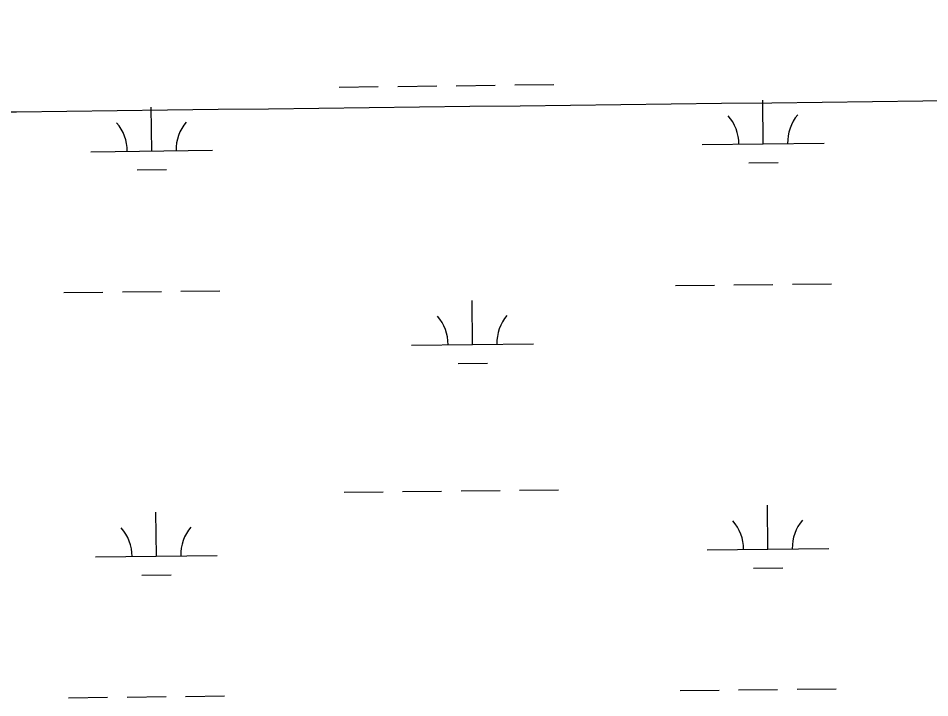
# Model space of a CAD drawing. Extents: x 3684037 to 3722149, y 433263 to 459021.
# Drawn here: x 3713459 to 3714207, y 450610 to 451168 of the extents above; entities that cross this region are included whole.
import ezdxf

# ---------------------------------------------------------------- set-up
doc = ezdxf.new("R2010")
doc.units = 0
doc.layers.add('V-GRID-MAJR', color=7, linetype='Continuous')
doc.layers.add('V-WETL-SWMP', color=7, linetype='Continuous')

msp = doc.modelspace()

# ---------------------------------------------------------------- linework, layer by layer
at = {"layer": 'V-GRID-MAJR'}
msp.add_spline([(3688126.82, 450798.39), (3693416.12, 450858.02), (3698705.41, 450918.41), (3703994.7, 450979.58), (3709283.97, 451041.51), (3714573.23, 451104.21), (3719862.49, 451167.68)], degree=3, dxfattribs=at)
at = {"layer": 'V-WETL-SWMP'}
for p, q in [((3713770.38, 451111.74), (3713802.38, 451112.11)), ((3713818.38, 451112.29), (3713850.38, 451112.67)), ((3713866.37, 451112.85), (3713898.37, 451113.23)), ((3713722.38, 451111.18), (3713754.38, 451111.55)), ((3714070.27, 451064.48), (3714069.85, 451100.48)), ((3713568.39, 451058.64), (3713567.97, 451094.64)), ((3714020.27, 451063.9), (3714120.26, 451065.06)), ((3713518.4, 451058.06), (3713618.39, 451059.22)), ((3714058.45, 451048.91), (3714082.45, 451049.19)), ((3713556.57, 451043.07), (3713580.57, 451043.35)), ((3713998.21, 450948.2), (3714030.21, 450948.57)), ((3714046.2, 450948.76), (3714078.2, 450949.13)), ((3714094.2, 450949.32), (3714126.2, 450949.69)), ((3713496.33, 450942.36), (3713528.33, 450942.73)), ((3713544.33, 450942.92), (3713576.33, 450943.29)), ((3713592.33, 450943.48), (3713624.32, 450943.85)), ((3713831.7, 450899.83), (3713831.28, 450935.83)), ((3713781.7, 450899.25), (3713881.69, 450900.41)), ((3713819.88, 450884.26), (3713843.87, 450884.54)), ((3713726.26, 450778.52), (3713758.25, 450778.9)), ((3713774.25, 450779.08), (3713806.25, 450779.46)), ((3713822.25, 450779.64), (3713854.25, 450780.01)), ((3713870.25, 450780.2), (3713902.24, 450780.57)), ((3714074.14, 450731.83), (3714073.72, 450767.83)), ((3713572.26, 450725.99), (3713571.85, 450761.99)), ((3714024.14, 450731.25), (3714124.13, 450732.41)), ((3713522.27, 450725.41), (3713622.26, 450726.57)), ((3714062.32, 450716.26), (3714086.32, 450716.54)), ((3713560.44, 450710.42), (3713584.44, 450710.7)), ((3713548.2, 450610.27), (3713580.2, 450610.64)), ((3713596.2, 450610.83), (3713628.2, 450611.2)), ((3714002.08, 450615.55), (3714034.08, 450615.92)), ((3714050.08, 450616.11), (3714082.07, 450616.48)), ((3714098.07, 450616.67), (3714130.07, 450617.04)), ((3713500.2, 450609.71), (3713532.2, 450610.08))]:
    msp.add_line(p, q, dxfattribs=at)
for centre, start, end in [((3713513.15, 451058.47), 359.89487, 41.43853), ((3713623.63, 451059.76), 139.89486, 181.43852), ((3714015.02, 451064.31), 359.89487, 41.43853), ((3714125.5, 451065.6), 139.89486, 181.43852), ((3713776.45, 450899.66), 359.89487, 41.43853), ((3713886.93, 450900.95), 139.89486, 181.43852), ((3714018.89, 450731.66), 359.89487, 41.43853), ((3714129.37, 450732.95), 139.89486, 181.43852), ((3713517.02, 450725.82), 359.89487, 41.43853), ((3713627.5, 450727.11), 139.89486, 181.43852)]:
    msp.add_arc(centre, 35.25, start, end, dxfattribs=at)

doc.saveas('drawing.dxf')
